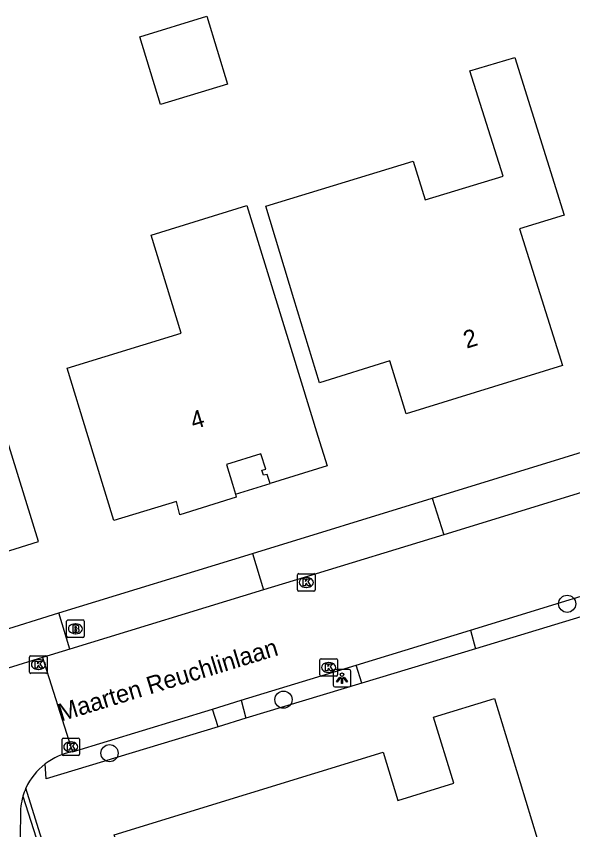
# Model space of a CAD drawing. Extents: x 157321 to 158827, y 386650 to 388532.
# Drawn here: x 158136 to 158167.69, y 387526.08 to 387572.44 of the extents above; entities that cross this region are included whole.
import ezdxf

# ---------------------------------------------------------------- set-up
doc = ezdxf.new("R2010")
doc.units = 0
for name, color, linetype in [('IMGEO_Berm_groen', 7, 'Continuous'), ('IMGEO_Boom', 7, 'Continuous'), ('IMGEO_Brandkraan', 7, 'Continuous'), ('IMGEO_Groenvoorziening', 7, 'Continuous'), ('IMGEO_Haag', 7, 'Continuous'), ('IMGEO_Kolk', 7, 'Continuous'), ('IMGEO_Lichtpunt', 7, 'Continuous'), ('IMGEO_Openbare_ruimte_label', 7, 'Continuous'), ('IMGEO_Pand', 7, 'Continuous'), ('IMGEO_Pand_nummerreeks', 7, 'Continuous'), ('IMGEO_Pand_overbouw', 7, 'Continuous'), ('IMGEO_Rijbaan_lokaal_gesloten', 7, 'Continuous'), ('IMGEO_Voetpad_open', 7, 'Continuous')]:
    doc.layers.add(name, color=color, linetype=linetype)

msp = doc.modelspace()

# ---------------------------------------------------------------- linework, layer by layer
at = {"layer": 'IMGEO_Berm_groen'}
for points in [[(158173.708, 387539.898), (158162.145, 387536.393)], [(158155.68, 387534.433), (158149.077, 387532.432)], [(158147.486, 387531.949), (158137.693, 387528.981), (158137.635, 387529.824)]]:
    msp.add_lwpolyline(points, dxfattribs=at)
at = {"layer": 'IMGEO_Boom'}
for centre in [(158167.374, 387538.954), (158151.218, 387533.489), (158141.308, 387530.438)]:
    msp.add_circle(centre, 0.489, dxfattribs=at)
at = {"layer": 'IMGEO_Brandkraan'}
for p, q in [((158138.864, 387537.104), (158138.864, 387537.956)), ((158138.939, 387538.03), (158139.791, 387538.03)), ((158139.352, 387537.81), (158139.377, 387537.81)), ((158139.865, 387537.956), (158139.865, 387537.104)), ((158139.375, 387537.25), (158139.35, 387537.25)), ((158139.791, 387537.03), (158138.939, 387537.03))]:
    msp.add_line(p, q, dxfattribs=at)
for points in [[(158138.864, 387537.104), (158138.864, 387537.956)], [(158138.939, 387538.03), (158139.791, 387538.03)], [(158139.212, 387537.73), (158139.212, 387537.33), (158139.425, 387537.33)], [(158139.443, 387537.73), (158139.212, 387537.73)], [(158139.391, 387537.649), (158139.337, 387537.649), (158139.337, 387537.573)], [(158139.865, 387537.956), (158139.865, 387537.104)], [(158139.337, 387537.573), (158139.39, 387537.573)], [(158139.399, 387537.497), (158139.337, 387537.497), (158139.337, 387537.416)], [(158139.337, 387537.416), (158139.399, 387537.416)], [(158139.791, 387537.03), (158138.939, 387537.03)]]:
    msp.add_lwpolyline(points, dxfattribs=at)
for centre, radius, start, end in [((158138.941, 387537.954), 0.0765, 91.552, 178.448), ((158138.941, 387537.954), 0.0765, 91.552, 178.448), ((158139.392, 387537.611), 0.0379, 267.8285, 90.9355), ((158139.447, 387537.585), 0.145, 59.4692, 91.5367), ((158139.472, 387537.632), 0.0922, 285.5137, 58.1501), ((158139.789, 387537.954), 0.0765, 1.552, 88.448), ((158139.789, 387537.954), 0.0765, 1.552, 88.448), ((158139.4, 387537.456), 0.0404, 269.8759, 90.5077), ((158139.431, 387537.581), 0.251, 268.6676, 293.5347), ((158139.477, 387537.44), 0.105, 301.3115, 78.989), ((158138.941, 387537.106), 0.0765, 181.552, 268.448), ((158138.941, 387537.106), 0.0765, 181.552, 268.448), ((158139.789, 387537.106), 0.0765, 271.552, 358.448), ((158139.789, 387537.106), 0.0765, 271.552, 358.448)]:
    msp.add_arc(centre, radius, start, end, dxfattribs=at)
for centre, major_axis, ratio, start_param, end_param in [((158139.351, 387537.53), (-0.387, 0.002), 0.722429, 4.712389, 7.853982), ((158139.376, 387537.53), (-0.39, 0.002), 0.717154, 1.570796, 4.712389)]:
    msp.add_ellipse(centre, major_axis=major_axis, ratio=ratio, start_param=start_param, end_param=end_param, dxfattribs=at)
at = {"layer": 'IMGEO_Groenvoorziening'}
for points in [[(158159.693, 387544.98), (158170.968, 387548.452), (158183.516, 387552.302)], [(158138.425, 387538.432), (158149.445, 387541.825)]]:
    msp.add_lwpolyline(points, dxfattribs=at)
at = {"layer": 'IMGEO_Haag'}
for points in [[(158137.585, 387521.36), (158137.714, 387521.262), (158139.094, 387520.212), (158136.546, 387528.448)], [(158136.375, 387527.984), (158138.658, 387520.804), (158137.404, 387521.842), (158137.203, 387521.651)]]:
    msp.add_lwpolyline(points, dxfattribs=at)
at = {"layer": 'IMGEO_Kolk'}
for p, q in [((158152.016, 387539.744), (158152.016, 387540.596)), ((158152.091, 387540.67), (158152.943, 387540.67)), ((158152.504, 387540.45), (158152.529, 387540.45)), ((158153.017, 387540.596), (158153.017, 387539.744)), ((158152.943, 387539.67), (158152.091, 387539.67)), ((158152.527, 387539.89), (158152.502, 387539.89)), ((158136.754, 387535.064), (158136.754, 387535.916)), ((158136.829, 387535.99), (158137.681, 387535.99)), ((158137.755, 387535.916), (158137.755, 387535.064)), ((158153.364, 387535.825), (158154.216, 387535.825)), ((158137.242, 387535.77), (158137.267, 387535.77)), ((158153.289, 387534.899), (158153.289, 387535.751)), ((158153.777, 387535.605), (158153.802, 387535.605)), ((158154.29, 387535.751), (158154.29, 387534.899)), ((158137.681, 387534.99), (158136.829, 387534.99)), ((158137.265, 387535.21), (158137.24, 387535.21)), ((158153.8, 387535.045), (158153.775, 387535.045)), ((158154.216, 387534.825), (158153.364, 387534.825)), ((158138.6, 387530.377), (158138.6, 387531.229)), ((158138.675, 387531.303), (158139.527, 387531.303)), ((158139.601, 387531.229), (158139.601, 387530.377)), ((158139.088, 387531.083), (158139.113, 387531.083)), ((158139.527, 387530.303), (158138.675, 387530.303)), ((158139.111, 387530.523), (158139.086, 387530.523))]:
    msp.add_line(p, q, dxfattribs=at)
for points in [[(158152.016, 387539.744), (158152.016, 387540.596)], [(158152.091, 387540.67), (158152.943, 387540.67)], [(158153.017, 387540.596), (158153.017, 387539.744)], [(158152.337, 387540.37), (158152.46, 387540.37), (158152.46, 387540.219), (158152.59, 387540.37), (158152.754, 387540.37), (158152.608, 387540.219), (158152.761, 387539.97), (158152.609, 387539.97), (158152.524, 387540.134), (158152.46, 387540.067), (158152.46, 387539.97), (158152.337, 387539.97), (158152.337, 387540.37)], [(158152.943, 387539.67), (158152.091, 387539.67)], [(158136.754, 387535.064), (158136.754, 387535.916)], [(158136.829, 387535.99), (158137.681, 387535.99)], [(158137.755, 387535.916), (158137.755, 387535.064)], [(158153.364, 387535.825), (158154.216, 387535.825)], [(158137.075, 387535.69), (158137.198, 387535.69), (158137.198, 387535.539), (158137.328, 387535.69), (158137.492, 387535.69), (158137.346, 387535.539), (158137.499, 387535.29), (158137.347, 387535.29), (158137.262, 387535.454), (158137.198, 387535.387), (158137.198, 387535.29), (158137.075, 387535.29), (158137.075, 387535.69)], [(158153.289, 387534.899), (158153.289, 387535.751)], [(158153.61, 387535.525), (158153.733, 387535.525), (158153.733, 387535.374), (158153.863, 387535.525), (158154.027, 387535.525), (158153.881, 387535.374), (158154.034, 387535.125), (158153.882, 387535.125), (158153.797, 387535.289), (158153.733, 387535.222), (158153.733, 387535.125), (158153.61, 387535.125), (158153.61, 387535.525)], [(158154.29, 387535.751), (158154.29, 387534.899)], [(158137.681, 387534.99), (158136.829, 387534.99)], [(158154.216, 387534.825), (158153.364, 387534.825)], [(158138.6, 387530.377), (158138.6, 387531.229)], [(158138.675, 387531.303), (158139.527, 387531.303)], [(158139.601, 387531.229), (158139.601, 387530.377)], [(158138.921, 387531.003), (158139.044, 387531.003), (158139.044, 387530.852), (158139.174, 387531.003), (158139.338, 387531.003), (158139.192, 387530.852), (158139.345, 387530.603), (158139.193, 387530.603), (158139.108, 387530.767), (158139.044, 387530.7), (158139.044, 387530.603), (158138.921, 387530.603), (158138.921, 387531.003)], [(158139.527, 387530.303), (158138.675, 387530.303)]]:
    msp.add_lwpolyline(points, dxfattribs=at)
for centre, start, end in [((158152.093, 387540.594), 91.552, 178.448), ((158152.093, 387540.594), 91.552, 178.448), ((158152.941, 387540.594), 1.552, 88.448), ((158152.941, 387540.594), 1.552, 88.448), ((158152.093, 387539.746), 181.552, 268.448), ((158152.093, 387539.746), 181.552, 268.448), ((158152.941, 387539.746), 271.552, 358.448), ((158152.941, 387539.746), 271.552, 358.448), ((158136.831, 387535.914), 91.552, 178.448), ((158136.831, 387535.914), 91.552, 178.448), ((158137.679, 387535.914), 1.552, 88.448), ((158137.679, 387535.914), 1.552, 88.448), ((158153.366, 387535.749), 91.552, 178.448), ((158153.366, 387535.749), 91.552, 178.448), ((158154.214, 387535.749), 1.552, 88.448), ((158154.214, 387535.749), 1.552, 88.448), ((158136.831, 387535.066), 181.552, 268.448), ((158136.831, 387535.066), 181.552, 268.448), ((158137.679, 387535.066), 271.552, 358.448), ((158137.679, 387535.066), 271.552, 358.448), ((158153.366, 387534.901), 181.552, 268.448), ((158153.366, 387534.901), 181.552, 268.448), ((158154.214, 387534.901), 271.552, 358.448), ((158154.214, 387534.901), 271.552, 358.448), ((158138.677, 387531.227), 91.552, 178.448), ((158138.677, 387531.227), 91.552, 178.448), ((158139.525, 387531.227), 1.552, 88.448), ((158139.525, 387531.227), 1.552, 88.448), ((158138.677, 387530.379), 181.552, 268.448), ((158138.677, 387530.379), 181.552, 268.448), ((158139.525, 387530.379), 271.552, 358.448), ((158139.525, 387530.379), 271.552, 358.448)]:
    msp.add_arc(centre, 0.0765, start, end, dxfattribs=at)
for centre, major_axis, ratio, start_param, end_param in [((158152.503, 387540.17), (-0.387, 0.002), 0.722429, 4.712389, 7.853982), ((158152.528, 387540.17), (-0.39, 0.002), 0.717154, 1.570796, 4.712389), ((158137.241, 387535.49), (-0.387, 0.002), 0.722429, 4.712389, 7.853982), ((158137.266, 387535.49), (-0.39, 0.002), 0.717154, 1.570796, 4.712389), ((158153.776, 387535.325), (-0.387, 0.002), 0.722429, 4.712389, 7.853982), ((158153.801, 387535.325), (-0.39, 0.002), 0.717154, 1.570796, 4.712389), ((158139.087, 387530.803), (-0.387, 0.002), 0.722429, 4.712389, 7.853982), ((158139.112, 387530.803), (-0.39, 0.002), 0.717154, 1.570796, 4.712389)]:
    msp.add_ellipse(centre, major_axis=major_axis, ratio=ratio, start_param=start_param, end_param=end_param, dxfattribs=at)
at = {"layer": 'IMGEO_Lichtpunt'}
for p, q in [((158154.053, 387535.116), (158154.053, 387534.309)), ((158154.053, 387535.116), (158154.053, 387534.309)), ((158154.955, 387535.211), (158154.147, 387535.211)), ((158154.955, 387535.211), (158154.147, 387535.211)), ((158155.049, 387534.309), (158155.049, 387535.116)), ((158155.049, 387534.309), (158155.049, 387535.116)), ((158154.147, 387534.215), (158154.955, 387534.215)), ((158154.147, 387534.215), (158154.955, 387534.215))]:
    msp.add_line(p, q, dxfattribs=at)
for points in [[(158154.427, 387534.78), (158154.466, 387534.752), (158154.278, 387534.49), (158154.24, 387534.517), (158154.427, 387534.78)], [(158154.529, 387534.732), (158154.576, 387534.732), (158154.576, 387534.41), (158154.529, 387534.41), (158154.529, 387534.732)], [(158154.639, 387534.752), (158154.677, 387534.779), (158154.864, 387534.517), (158154.825, 387534.489), (158154.639, 387534.752)]]:
    msp.add_lwpolyline(points, dxfattribs=at)
msp.add_circle((158154.552, 387534.914), 0.0994, dxfattribs=at)
for centre, start, end in [((158154.147, 387535.116), 90, 180), ((158154.147, 387535.116), 90, 180), ((158154.955, 387535.116), 0, 90), ((158154.955, 387535.116), 0, 90), ((158154.147, 387534.309), 180, 270), ((158154.147, 387534.309), 180, 270), ((158154.955, 387534.309), 270, 0), ((158154.955, 387534.309), 270, 360)]:
    msp.add_arc(centre, 0.0946, start, end, dxfattribs=at)
at = {"layer": 'IMGEO_Pand'}
for points in [[(158146.85, 387572.44), (158148.035, 387568.578), (158144.216, 387567.413), (158143.04, 387571.27), (158146.85, 387572.44)], [(158158.6, 387564.19), (158159.276, 387561.968), (158163.72, 387563.32), (158161.839, 387569.321), (158164.392, 387570.098), (158167.21, 387561.111), (158164.656, 387560.334), (158165.604, 387557.311), (158167.1, 387552.54), (158158.206, 387549.788), (158157.276, 387552.794), (158153.259, 387551.551), (158151.808, 387556.337), (158150.21, 387561.61), (158158.6, 387564.19)], [(158153.181, 387548.499), (158153.699, 387546.818), (158150.45, 387545.817), (158150.294, 387546.324), (158150.074, 387546.291), (158149.99, 387546.566), (158150.201, 387546.631), (158149.933, 387547.503), (158147.966, 387546.9), (158148.305, 387545.774), (158148.476, 387545.209), (158148.529, 387545.032), (158145.308, 387544.027), (158145.118, 387544.777), (158141.551, 387543.692), (158140.088, 387548.474), (158138.89, 387552.39), (158145.387, 387554.371), (158143.68, 387559.97), (158149.133, 387561.649), (158151.71, 387553.278), (158153.181, 387548.499)], [(158148.962, 387516.932), (158149.41, 387515.469), (158145.979, 387511.076), (158145.148, 387511.762), (158142.8, 387513.697), (158144.578, 387515.973), (158141.569, 387525.786), (158156.886, 387530.505), (158157.734, 387527.743), (158160.922, 387528.723), (158159.765, 387532.485), (158163.23, 387533.55), (158164.689, 387528.768), (158167.61, 387519.19), (158164.224, 387518.172), (158163.773, 387519.396), (158160.306, 387518.334), (158159.725, 387520.23), (158148.962, 387516.932)]]:
    msp.add_lwpolyline(points, dxfattribs=at)
at = {"layer": 'IMGEO_Pand_overbouw'}
for points in [[(158135.348, 387548.712), (158131.985, 387547.671), (158133.912, 387541.46), (158137.267, 387542.499)], [(158150.294, 387546.324), (158150.074, 387546.291), (158149.99, 387546.566), (158150.201, 387546.631), (158149.933, 387547.503), (158147.966, 387546.9), (158148.305, 387545.774), (158148.476, 387545.209), (158150.45, 387545.817)]]:
    msp.add_lwpolyline(points, close=True, dxfattribs=at)
at = {"layer": 'IMGEO_Rijbaan_lokaal_gesloten'}
for points in [[(158184.611, 387550.346), (158160.34, 387542.889)], [(158160.34, 387542.889), (158152.397, 387540.449), (158150.081, 387539.74)], [(158161.872, 387537.458), (158173.35, 387540.975)], [(158150.081, 387539.74), (158139.055, 387536.367)], [(158155.363, 387535.464), (158161.872, 387537.458)], [(158139.055, 387536.367), (158137.494, 387535.889)], [(158137.494, 387535.889), (158135.539, 387535.291)], [(158137.494, 387535.889), (158139.105, 387530.805), (158139.204, 387530.513)], [(158148.801, 387533.453), (158155.363, 387535.464)], [(158147.176, 387532.955), (158148.801, 387533.453)], [(158139.204, 387530.513), (158147.176, 387532.955)], [(158136.233, 387526.831), (158136.203, 387525.01)]]:
    msp.add_lwpolyline(points, dxfattribs=at)
for centre, radius, start, end in [((158139.816, 387526.989), 3.577, 99.8497, 127.566), ((158139.831, 387526.967), 3.603, 127.5469, 155.7352), ((158139.638, 387527.045), 3.396, 155.5941, 163.9447), ((158139.855, 387526.97), 3.625, 163.7587, 182.1993)]:
    msp.add_arc(centre, radius, start, end, dxfattribs=at)
at = {"layer": 'IMGEO_Voetpad_open'}
for points in [[(158149.445, 387541.825), (158159.693, 387544.98)], [(158159.693, 387544.98), (158160.34, 387542.889)], [(158149.445, 387541.825), (158150.081, 387539.74)], [(158134.882, 387537.342), (158138.425, 387538.432)], [(158139.055, 387536.367), (158138.425, 387538.432)], [(158161.872, 387537.458), (158162.145, 387536.393)], [(158162.145, 387536.393), (158155.68, 387534.433)], [(158155.68, 387534.433), (158155.363, 387535.464)], [(158148.801, 387533.453), (158149.077, 387532.432)], [(158147.486, 387531.949), (158147.176, 387532.955)], [(158149.077, 387532.432), (158147.486, 387531.949)]]:
    msp.add_lwpolyline(points, dxfattribs=at)

# ---------------------------------------------------------------- texts
at = {"layer": 'IMGEO_Openbare_ruimte_label'}
msp.add_text('Maarten Reuchlinlaan', height=1, rotation=16.9847, dxfattribs=at).set_placement((158138.546, 387532.24))
at = {"layer": 'IMGEO_Pand_nummerreeks'}
for s, rotation, p in [('2', 17.1945, (158161.643, 387553.49)), ('4', 17.0455, (158146.094, 387548.882))]:
    msp.add_text(s, height=1, rotation=rotation, dxfattribs=at).set_placement(p)

doc.saveas('drawing.dxf')
